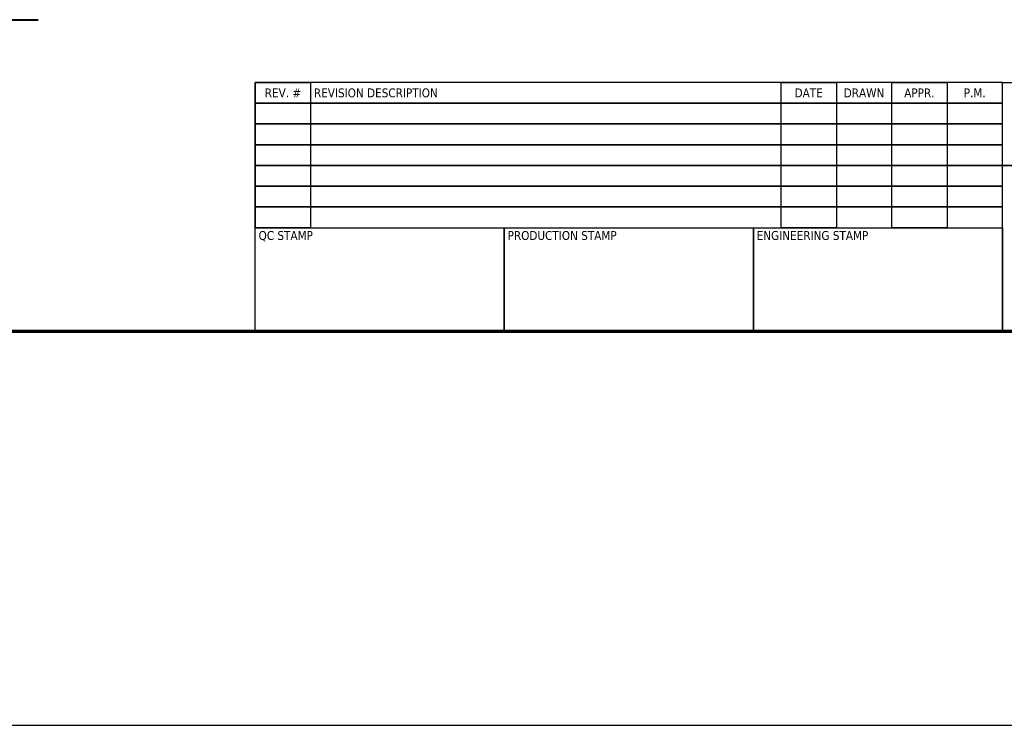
# Model space of a CAD drawing. Header units: inches. Extents: x 24 to 1128, y -94 to 748.
# Tile 425 of 573: x 628 to 913, y -94 to 110. Entities that reach past the tile are written whole.
import ezdxf
from ezdxf.enums import TextEntityAlignment as Align

# ---------------------------------------------------------------- set-up
doc = ezdxf.new("R2010")
doc.units = ezdxf.units.IN
doc.header["$LTSCALE"] = 32
doc.header["$MEASUREMENT"] = 0
for name, color, linetype, lineweight in [('Border (ANSI)', 7, 'Continuous', 70), ('Sketch Geometry (ANSI)', 7, 'Continuous', 25), ('Symbol (ANSI)', 7, 'Continuous', 25), ('Title (ANSI)', 7, 'Continuous', 50)]:
    doc.layers.add(name, color=color, linetype=linetype, lineweight=lineweight)
doc.styles.get("Standard").update_dxf_attribs({"font": 'arial.ttf'})
doc.styles.add('Text Style40', font='tahoma.ttf')

# ---------------------------------------------------------------- blocks, each defined once
blk = doc.blocks.new('Borders SUPERIOR BORDER')
at = {"layer": 'Border (ANSI)'}
blk.add_line((35.25, 0.625), (0.75, 0.625), dxfattribs=at)
blk = doc.blocks.new('Title Blocks SB TITLE-KS')
at = {"layer": 'Title (ANSI)', "lineweight": 25}
for p, q in [((41.0339, 4.6475), (41.0339, 4.46)), ((47.7839, 4.6475), (41.0339, 4.6475)), ((41.0339, 4.6475), (41.5339, 4.6475)), ((41.0339, 3.335), (41.0339, 4.6475)), ((41.5339, 4.6475), (41.5339, 3.335)), ((45.7839, 3.335), (45.7839, 4.6475)), ((45.7839, 4.6475), (46.2839, 4.6475)), ((45.7839, 3.335), (45.7839, 4.6475)), ((46.7839, 4.6475), (46.2839, 4.6475)), ((46.2839, 4.6475), (46.2839, 3.335)), ((46.2839, 4.6475), (46.2839, 3.335)), ((46.7839, 3.335), (46.7839, 4.6475)), ((46.7839, 4.6475), (47.2839, 4.6475)), ((46.7839, 3.335), (46.7839, 4.6475)), ((47.7839, 4.6475), (47.2839, 4.6475)), ((47.2839, 4.6475), (47.2839, 3.335)), ((47.2839, 4.6475), (47.2839, 3.335)), ((47.7839, 4.6475), (54.5339, 4.6475)), ((47.7839, 2.3975), (47.7839, 4.6475)), ((47.7839, 4.6475), (54.5339, 4.6475)), ((47.7839, 3.8975), (47.7839, 4.6475)), ((47.7839, 4.46), (47.7839, 4.6475)), ((47.7839, 3.335), (47.7839, 4.6475)), ((41.0339, 4.46), (41.0339, 4.2725)), ((47.7839, 4.46), (41.0339, 4.46)), ((41.0339, 4.46), (43.2839, 4.46)), ((41.0339, 4.46), (47.7839, 4.46)), ((43.2839, 4.46), (45.5339, 4.46)), ((45.5339, 4.46), (47.7839, 4.46)), ((47.7839, 4.2725), (47.7839, 4.46)), ((41.0339, 4.2725), (41.0339, 4.085)), ((47.7839, 4.2725), (41.0339, 4.2725)), ((41.0339, 4.2725), (43.2839, 4.2725)), ((41.0339, 4.2725), (47.7839, 4.2725)), ((43.2839, 4.2725), (45.5339, 4.2725)), ((45.5339, 4.2725), (47.7839, 4.2725)), ((47.7839, 4.085), (47.7839, 4.2725)), ((41.0339, 4.085), (41.0339, 3.8975)), ((47.7839, 4.085), (41.0339, 4.085)), ((41.0339, 4.085), (43.2839, 4.085)), ((41.0339, 4.085), (47.7839, 4.085)), ((43.2839, 4.085), (45.5339, 4.085)), ((45.5339, 4.085), (47.7839, 4.085)), ((47.7839, 3.8975), (47.7839, 4.085)), ((41.0339, 3.8975), (41.0339, 3.71)), ((47.7839, 3.8975), (41.0339, 3.8975)), ((41.0339, 3.8975), (43.2839, 3.8975)), ((41.0339, 3.8975), (47.7839, 3.8975)), ((43.2839, 3.8975), (45.5339, 3.8975)), ((45.5339, 3.8975), (47.7839, 3.8975)), ((54.5339, 3.8975), (47.7839, 3.8975)), ((47.7839, 3.8975), (49.2839, 3.8975)), ((47.7839, 2.3975), (47.7839, 3.8975)), ((47.7839, 3.71), (47.7839, 3.8975)), ((41.0339, 3.71), (41.0339, 3.5225)), ((47.7839, 3.71), (41.0339, 3.71)), ((41.0339, 3.71), (43.2839, 3.71)), ((41.0339, 3.71), (47.7839, 3.71)), ((43.2839, 3.71), (45.5339, 3.71)), ((45.5339, 3.71), (47.7839, 3.71)), ((47.7839, 3.5225), (47.7839, 3.71)), ((47.7839, 3.5225), (41.0339, 3.5225)), ((41.0339, 3.5225), (41.0339, 3.335)), ((41.0339, 3.5225), (43.2839, 3.5225)), ((41.0339, 3.5225), (47.7839, 3.5225)), ((43.2839, 3.5225), (45.5339, 3.5225)), ((45.5339, 3.5225), (47.7839, 3.5225)), ((47.7839, 3.335), (47.7839, 3.5225)), ((41.0339, 2.3975), (41.0339, 3.335)), ((41.0339, 3.335), (43.2839, 3.335)), ((41.0339, 3.335), (47.7839, 3.335)), ((41.5339, 3.335), (41.0339, 3.335)), ((43.2839, 2.3975), (43.2839, 3.335)), ((43.2839, 3.335), (45.5339, 3.335)), ((43.2839, 3.335), (43.2839, 2.3975)), ((45.5339, 2.3975), (45.5339, 3.335)), ((45.5339, 3.335), (47.7839, 3.335)), ((45.5339, 3.335), (45.5339, 2.3975)), ((46.2839, 3.335), (45.7839, 3.335)), ((46.2839, 3.335), (46.7839, 3.335)), ((47.2839, 3.335), (46.7839, 3.335)), ((47.2839, 3.335), (47.7839, 3.335)), ((47.7839, 3.335), (47.7839, 2.3975)), ((43.2839, 2.3975), (41.0339, 2.3975)), ((45.5339, 2.3975), (43.2839, 2.3975)), ((47.7839, 2.3975), (45.5339, 2.3975)), ((54.5339, 2.3975), (47.7839, 2.3975)), ((49.2839, 2.3975), (47.7839, 2.3975))]:
    blk.add_line(p, q, dxfattribs=at)
at = {"layer": 'Title (ANSI)', "style": 'Text Style40'}
for s, p in [('REV. #', (41.2839, 4.5537)), ('DATE', (46.0339, 4.5537)), ('DRAWN', (46.5339, 4.5537)), ('APPR.', (47.0339, 4.5537)), ('P.M.', (47.5339, 4.5537))]:
    blk.add_text(s, height=0.08, dxfattribs=at).set_placement(p, align=Align.MIDDLE_CENTER)
blk.add_text('REVISION DESCRIPTION', height=0.08, dxfattribs=at).set_placement((41.5639, 4.5537), align=Align.MIDDLE_LEFT)
for s, p in [('QC STAMP', (41.0639, 3.305)), ('PRODUCTION STAMP', (43.3139, 3.305)), ('ENGINEERING STAMP', (45.5639, 3.305))]:
    blk.add_text(s, height=0.08, dxfattribs=at).set_placement(p, align=Align.TOP_LEFT)
at = {"layer": 'Title (ANSI)', "lineweight": 30, "flags": 63}
for tag, p in [('REV._1_#', (41.2839, 4.3662)), ('REV_#1_DATE', (46.0339, 4.3662)), ('REV_#1_DRAWN', (46.5339, 4.3662)), ('REV_#1_APPR', (47.0339, 4.3662)), ('REV_#1_P.M.', (47.5339, 4.3662)), ('REV._2__#', (41.2839, 4.1787)), ('REV_#2_DATE', (46.0339, 4.1787)), ('REV_#2_DRAWN', (46.5339, 4.1787)), ('REV_#2_APPR', (47.0339, 4.1787)), ('REV_#2_P.M.', (47.5339, 4.1787)), ('REV._3_#', (41.2839, 3.9912)), ('REV_#3_DATE', (46.0339, 3.9912)), ('REV_#3_DRAWN', (46.5339, 3.9912)), ('REV_#3_APPR', (47.0339, 3.9912)), ('REV_#3_P.M.', (47.5339, 3.9912)), ('REV._4_#', (41.2839, 3.8037)), ('REV_#4_DATE', (46.0339, 3.8037)), ('REV_#4_DRAWN', (46.5339, 3.8037)), ('REV_#4_APPR', (47.0339, 3.8037)), ('REV_#4_P.M.', (47.5339, 3.8037)), ('REV._5_#', (41.2839, 3.6162)), ('REV_#5_DATE', (46.0339, 3.6162)), ('REV_#5_DRAWN', (46.5339, 3.6162)), ('REV_#5_APPR', (47.0339, 3.6162)), ('REV_#5_P.M.', (47.5339, 3.6162)), ('REV._6_#', (41.2839, 3.4287)), ('REV_#6_DATE', (46.0339, 3.4287)), ('REV_#6_DRAWN', (46.5339, 3.4287)), ('REV_#6_APPR', (47.0339, 3.4287)), ('REV_#6_P.M.', (47.5339, 3.4287))]:
    blk.add_attdef(tag, text='', height=0.08, dxfattribs=at).set_placement(p, align=Align.MIDDLE_CENTER)
for tag, p in [('REVISION_#1_DESCRIPTION', (41.5639, 4.3662)), ('REVISION_#2_DESCRIPTION', (41.5639, 4.1787)), ('REVISION_#3_DESCRIPTION', (41.5639, 3.9912)), ('REVISION_#4_DESCRIPTION', (41.5639, 3.8037)), ('REVISION_#5_DESCRIPTION', (41.5639, 3.6162)), ('REVISION_#6_DESCRIPTION', (41.5639, 3.4287))]:
    blk.add_attdef(tag, text='', height=0.08, dxfattribs=at).set_placement(p, align=Align.MIDDLE_LEFT)
for tag, height, p in [('DRAWING_NAME', 0.125, (51.9089, 3.68)), ('DRAWING_REV_#', 0.188, (54.2839, 2.7925))]:
    blk.add_attdef(tag, text='', height=height, dxfattribs=at).set_placement(p, align=Align.TOP_CENTER)
for tag, height, p in [('CONTRACTOR', 0.125, (49.3139, 3.2425)), ('PROJECT', 0.125, (51.9389, 3.2425)), ('SCALE', 0.1, (53.1889, 2.8675)), ('DRAWN_BY_DATE', 0.1, (49.3139, 2.555)), ('DRAWN_BY_INITIAL', 0.1, (49.3139, 2.8675)), ('MODEL_NUMBER', 0.1, (51.9389, 2.8675)), ('APPROVED_BY_INITIAL', 0.1, (50.1889, 2.8675)), ('PROJECT_MANAGER_INITIAL', 0.1, (51.0639, 2.8675)), ('APPROVED_BY_DATE', 0.1, (50.1889, 2.555)), ('PROJECT_MANAGER_DATE', 0.1, (51.0639, 2.555)), ('DRAWING_NUMBER', 0.1, (51.9389, 2.555)), ('SIZE', 0.1, (53.1889, 2.555))]:
    blk.add_attdef(tag, text='', height=height, dxfattribs=at).set_placement(p, align=Align.TOP_LEFT)

msp = doc.modelspace()

# ---------------------------------------------------------------- linework, layer by layer
at = {"layer": 'Sketch Geometry (ANSI)'}
msp.add_line((60.0741, -93.90353), (1071.03665, -93.90353), dxfattribs=at)
at = {"layer": 'Symbol (ANSI)', "lineweight": 40}
msp.add_line((562.23832, 110.16581), (633.22614, 110.16581), dxfattribs=at)

# ---------------------------------------------------------------- block references
at = {"xscale": 32, "yscale": 32, "zscale": 32}
for name, p in [('Borders SUPERIOR BORDER', (0, 0)), ('Title Blocks SB TITLE-KS', (-617.08574, -56.71979))]:
    msp.add_blockref(name, p, dxfattribs=at)

doc.saveas('drawing.dxf')
